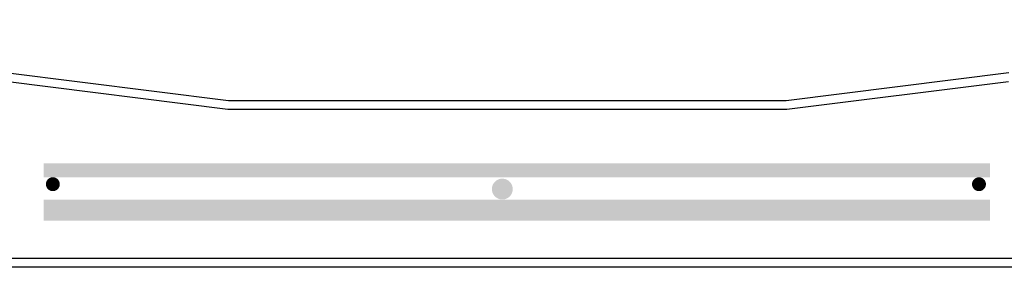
# Model space of a CAD drawing. Extents: x 1529 to 4201, y -422 to 622.
# Tile 433 of 460: x 3728.23 to 3763.66, y 495.48 to 504.39. Entities that reach past the tile are written whole.
import ezdxf

# ---------------------------------------------------------------- set-up
doc = ezdxf.new("R2010")
doc.units = 0
doc.header["$MEASUREMENT"] = 0
doc.linetypes.add('HIDDEN', pattern=[0.375, 0.25, -0.125])
doc.linetypes.add('TANK-SLAB$0$DASHED', pattern=[0.75, 0.5, -0.25])
for name, color, linetype in [('REBAR', 4, 'TANK-SLAB$0$DASHED'), ('TANK-SLAB', 6, 'CONTINUOUS'), ('TEXT', 3, 'CONTINUOUS')]:
    doc.layers.add(name, color=color, linetype=linetype)
doc.styles.add('SIMPLEX', font='simplex')
doc.dimstyles.new('DIM48', dxfattribs={"dimscale": 48, "dimtxt": 0.09375, "dimasz": 0.09375, "dimexe": 0.0625, "dimexo": 0.0625, "dimgap": 0.0625, "dimtad": 1, "dimdec": 4, "dimzin": 3, "dimdsep": 46, "dimlunit": 4, "dimtxsty": 'SIMPLEX', "dimcen": 0, "dimclrd": 3, "dimclre": 3, "dimclrt": 3, "dimadec": 0, "dimazin": 0, "dimtfac": 1, "dimtdec": 4, "dimtofl": 0, "dimtmove": 2, "dimatfit": 3, "dimfxl": 1, "dimfrac": 2, "dimtolj": 1, "dimtzin": 3, "dimarcsym": 0})

msp = doc.modelspace()

# ---------------------------------------------------------------- linework, layer by layer
at = {"layer": 'REBAR', "linetype": 'HIDDEN', "const_width": 0.5}
msp.add_lwpolyline([(3763.14694, 498.97139), (3729.0961, 498.97139)], dxfattribs=at)
at = {"layer": 'REBAR'}
for points, const_width in [([(3729.29655, 498.47139, 1), (3729.54655, 498.47139, 1)], 0.25), ([(3745.40738, 498.29581, 1), (3745.78238, 498.29581, 1)], 0.375), ([(3762.6213, 498.47139, 1), (3762.8713, 498.47139, 1)], 0.25)]:
    msp.add_lwpolyline(points, format="xyb", close=True, dxfattribs=dict(at, const_width=const_width))
at = {"layer": 'REBAR', "const_width": 0.75}
msp.add_lwpolyline([(3763.14694, 497.53689), (3729.0961, 497.53689)], dxfattribs=at)
at = {"layer": 'TANK-SLAB', "color": 2, "linetype": 'Continuous'}
for p, q in [((3735.74326, 501.47876), (3727.71255, 502.4826)), ((3763.81787, 502.4794), (3755.81296, 501.47879)), ((3735.7238, 501.16626), (3727.7236, 502.16629)), ((3763.80682, 502.16309), (3755.83241, 501.16629)), ((3755.81361, 501.47887), (3735.74267, 501.47884)), ((3755.83306, 501.16637), (3735.72321, 501.16634)), ((3764.93128, 495.79129), (3726.59925, 495.79129)), ((3764.93128, 495.47879), (3726.59925, 495.47879))]:
    msp.add_line(p, q, dxfattribs=at)

# ---------------------------------------------------------------- leaders
at = {"layer": 'TEXT'}
msp.add_leader([(3723.75225, 504.38936), (3726.93964, 596.37341), (3737.21659, 596.37341)], dimstyle='DIM48', override={"dimgap": 0.0625, "dimtad": 0}, dxfattribs=at)

doc.saveas('drawing.dxf')
